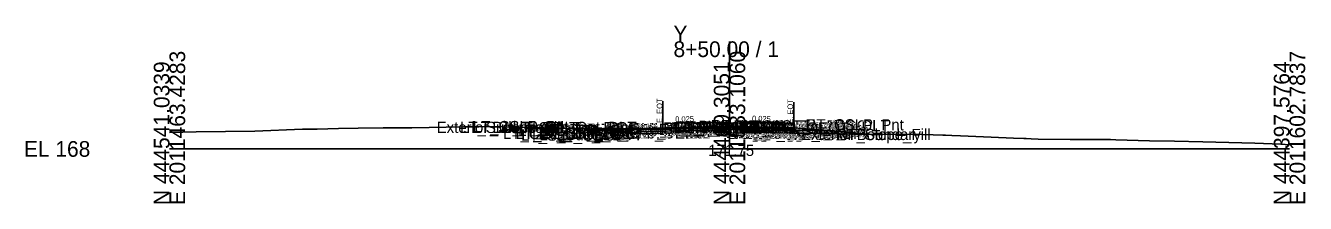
# Model space of a CAD drawing. Extents: x -26 to 3203, y -10 to 9532.
# Drawn here: x -25.7 to 202.8, y 2490.3 to 2522 of the extents above; entities that cross this region are included whole.
import ezdxf

# ---------------------------------------------------------------- set-up
doc = ezdxf.new("R2010")
doc.units = 0
for name, color, linetype in [('Default', 7, 'Continuous'), ('Exist CMT Pavement', 7, 'Continuous'), ('Exist Cross Section Cell', 7, 'Continuous'), ('Exist XS Center Line Elevation Label', 7, 'Continuous'), ('Exist XS Ground Line', 7, 'Continuous'), ('Prop CMT Pvmt Course 1', 7, 'Continuous'), ('Prop CMT Pvmt Course 1 CG', 7, 'Continuous'), ('Prop CMT Pvmt Course 1 Wedge', 7, 'Continuous'), ('Prop CMT Pvmt Course 2', 7, 'Continuous'), ('Prop CMT Pvmt Course 2 Wedge', 7, 'Continuous'), ('Prop CMT Pvmt Course 3', 7, 'Continuous'), ('Prop CMT Pvmt Surface', 7, 'Continuous'), ('Prop CMT Pvmt Surface Shoulder', 7, 'Continuous'), ('Prop CMT Pvmt Wedge Surface 1', 7, 'Continuous'), ('Prop CMT Pvmt Wedge Surface 2', 7, 'Continuous'), ('Prop CMT Pvmt Wedge Surface 3', 7, 'Continuous'), ('Prop CMT Shld Paved Course 1', 7, 'Continuous'), ('Prop CMT Shld Paved Course 2', 7, 'Continuous'), ('Prop CMT Shld Paved Course 3', 7, 'Continuous'), ('Prop CMT Slope Grass', 7, 'Continuous'), ('Prop CMT Subgrade Earthwork', 7, 'Continuous'), ('Prop XS Label Text', 7, 'Continuous'), ('Prop XS SE Text', 7, 'Continuous'), ('Prop XS Side Slope Text', 7, 'Continuous'), ('Scratch_Level_0', 7, 'Continuous')]:
    doc.layers.add(name, color=color, linetype=linetype)

msp = doc.modelspace()

# ---------------------------------------------------------------- linework, layer by layer
at = {"layer": 'Exist CMT Pavement'}
for points in [[(100, 2503.75), (98.93, 2503.76), (98.45, 2503.75), (97.13, 2503.7), (95.49, 2503.72), (94.9, 2503.71), (92, 2503.64), (91.65, 2503.63), (91.3, 2503.62), (88.98, 2503.56), (88.64, 2503.55), (88.58, 2503.54), (88.1, 2503.49)], [(100, 2503.75), (98.93, 2503.76), (98.45, 2503.75), (97.13, 2503.7), (95.49, 2503.72), (94.9, 2503.71), (92, 2503.64), (91.65, 2503.63), (91.3, 2503.62), (88.98, 2503.56), (88.64, 2503.55), (88.58, 2503.54), (88.1, 2503.49)], [(100, 2503.75), (100.09, 2503.75), (101.98, 2503.68), (102.06, 2503.68), (102.26, 2503.68), (102.46, 2503.67), (105.58, 2503.6), (105.9, 2503.59), (107.51, 2503.52), (109.18, 2503.45), (109.4, 2503.44), (111.46, 2503.36)]]:
    msp.add_lwpolyline(points, dxfattribs=at)
at = {"layer": 'Exist Cross Section Cell'}
for p, q in [((100, 2500), (100, 2519.17)), ((0, 2500), (100, 2500)), ((100, 2500), (200, 2500))]:
    msp.add_line(p, q, dxfattribs=at)
at = {"layer": 'Exist XS Ground Line'}
msp.add_lwpolyline([(0, 2502.93), (4.74, 2503.04), (15.23, 2503.18), (23.76, 2503.52), (26.38, 2503.53), (30.2, 2503.66), (33.67, 2503.72), (38.14, 2503.74), (43.27, 2503.76), (52.49, 2503.96), (55.23, 2503.94), (57.21, 2504.02), (66.84, 2503.76), (71.15, 2503.64), (81.19, 2503.48), (82.9, 2503.48), (83.63, 2503.48), (84.78, 2503.47), (88.1, 2503.49), (88.64, 2503.55), (88.98, 2503.56), (91.3, 2503.62), (91.65, 2503.63), (92, 2503.64), (94.9, 2503.71), (95.49, 2503.72), (97.13, 2503.7), (98.45, 2503.75), (98.93, 2503.76), (100.09, 2503.75), (102.46, 2503.67), (105.58, 2503.6), (105.9, 2503.59), (107.51, 2503.52), (109.4, 2503.44), (111.66, 2503.36), (115.12, 2503.29), (118.53, 2503.23), (124.25, 2502.69), (125.58, 2502.55), (127.39, 2502.57), (132.56, 2502.63), (136.38, 2502.51), (138.09, 2502.46), (138.6, 2502.44), (139.73, 2502.38), (141.26, 2502.34), (146.71, 2502.12), (150.74, 2501.93), (152.54, 2501.85), (152.95, 2501.84), (153.87, 2501.8), (155.13, 2501.76), (160.85, 2501.71), (165.09, 2501.66), (166.98, 2501.67), (167.3, 2501.67), (168.02, 2501.66), (168.99, 2501.63), (175, 2501.42), (179.44, 2501.39), (184.52, 2501.25), (193.8, 2501), (198.46, 2500.83), (200, 2500.75)], dxfattribs=at)
at = {"layer": 'Prop CMT Pvmt Course 1'}
for points in [[(100, 2504.03), (84.15, 2503.63)], [(84.15, 2503.63), (84.15, 2503.38)], [(84.15, 2503.38), (88.1, 2503.48)], [(88.1, 2503.61), (100, 2503.91)], [(88.1, 2503.48), (88.1, 2503.61)], [(100, 2503.78), (100, 2504.03)], [(100, 2504.03), (111.46, 2503.74)], [(100, 2503.78), (100, 2504.03)], [(100, 2503.91), (100, 2503.78), (100, 2503.78)], [(111.46, 2503.62), (100, 2503.91)], [(100, 2503.91), (100, 2503.78), (100, 2503.78)], [(111.46, 2503.74), (111.46, 2503.49)], [(111.46, 2503.74), (111.46, 2503.49)], [(111.46, 2503.74), (111.46, 2503.49)], [(111.47, 2503.49), (111.47, 2503.62)]]:
    msp.add_lwpolyline(points, dxfattribs=at)
at = {"layer": 'Prop CMT Pvmt Course 1 CG'}
for points in [[(82.71, 2502.68), (84.15, 2502.72)], [(84.15, 2502.72), (84.15, 2503.05)]]:
    msp.add_lwpolyline(points, dxfattribs=at)
at = {"layer": 'Prop CMT Pvmt Course 1 Wedge'}
for points in [[(88.1, 2503.61), (88.58, 2503.62), (88.64, 2503.62), (88.98, 2503.63), (91.3, 2503.69), (91.65, 2503.7), (92, 2503.71), (94.9, 2503.78), (95.49, 2503.79), (97.13, 2503.83), (98.45, 2503.87), (98.93, 2503.88), (100, 2503.91)], [(100, 2503.78), (99.01, 2503.76), (98.93, 2503.76), (98.45, 2503.75), (97.78, 2503.73), (97.13, 2503.71), (96.78, 2503.7), (95.49, 2503.72), (94.9, 2503.71), (92, 2503.64), (91.65, 2503.63), (91.3, 2503.62), (88.98, 2503.56), (88.64, 2503.55), (88.58, 2503.54), (88.1, 2503.49)], [(88.1, 2503.61), (88.1, 2503.61)], [(88.1, 2503.49), (88.1, 2503.61)], [(88.1, 2503.49), (88.1, 2503.49)], [(100, 2503.91), (100, 2503.78)], [(100, 2503.78), (100, 2503.91)], [(100, 2503.91), (100.09, 2503.9), (101.98, 2503.86), (102.06, 2503.85), (102.26, 2503.85), (102.46, 2503.84), (105.58, 2503.77), (105.9, 2503.76), (107.51, 2503.72), (109.18, 2503.68), (109.4, 2503.67), (111.22, 2503.63), (111.46, 2503.62)], [(111.46, 2503.49), (111.22, 2503.5), (109.4, 2503.55), (109.18, 2503.55), (107.51, 2503.59), (105.9, 2503.63), (105.58, 2503.64), (102.46, 2503.72), (102.26, 2503.72), (102.06, 2503.73), (101.98, 2503.73), (100.09, 2503.78), (100, 2503.78)], [(111.47, 2503.62), (111.47, 2503.49)]]:
    msp.add_lwpolyline(points, dxfattribs=at)
at = {"layer": 'Prop CMT Pvmt Course 2'}
for points in [[(88.1, 2503.48), (84.15, 2503.38)], [(84.15, 2503.38), (84.15, 2503.05)], [(84.15, 2503.05), (88.1, 2503.15)], [(88.1, 2503.15), (88.1, 2503.48)], [(111.46, 2503.49), (111.46, 2503.24)], [(111.46, 2503.49), (111.46, 2503.16)], [(111.46, 2503.49), (111.46, 2503.16)], [(111.47, 2503.16), (111.47, 2503.49)]]:
    msp.add_lwpolyline(points, dxfattribs=at)
at = {"layer": 'Prop CMT Pvmt Course 2 Wedge'}
for points in [[(97.78, 2503.73), (97.13, 2503.7), (96.78, 2503.7)], [(96.78, 2503.7), (97.13, 2503.71)], [(97.13, 2503.71), (97.78, 2503.73)], [(99.01, 2503.76), (100, 2503.78)], [(100, 2503.75), (99.01, 2503.76)], [(100, 2503.78), (100, 2503.75)], [(100, 2503.75), (100, 2503.78)], [(100, 2503.78), (100.09, 2503.78), (101.98, 2503.73), (102.06, 2503.73), (102.26, 2503.72), (102.46, 2503.72), (105.58, 2503.64), (105.9, 2503.63), (107.51, 2503.59), (109.18, 2503.55), (109.4, 2503.55), (111.22, 2503.5), (111.46, 2503.49)], [(111.46, 2503.36), (109.4, 2503.44), (109.18, 2503.45), (107.51, 2503.52), (105.9, 2503.59), (105.58, 2503.6), (102.46, 2503.67), (102.26, 2503.68), (102.06, 2503.68), (101.98, 2503.68), (100.09, 2503.75), (100, 2503.75)], [(111.47, 2503.49), (111.47, 2503.36)]]:
    msp.add_lwpolyline(points, dxfattribs=at)
at = {"layer": 'Prop CMT Pvmt Course 3'}
for points in [[(88.1, 2503.15), (84.15, 2503.05)], [(84.15, 2503.05), (84.15, 2502.72)], [(84.15, 2502.72), (88.1, 2502.82)], [(88.1, 2502.82), (88.1, 2503.15)], [(111.46, 2503.16), (111.46, 2502.83)]]:
    msp.add_lwpolyline(points, dxfattribs=at)
at = {"layer": 'Prop CMT Pvmt Surface'}
for points in [[(100, 2504.03), (84.15, 2503.63)], [(100, 2504.03), (111.46, 2503.74)]]:
    msp.add_lwpolyline(points, dxfattribs=at)
at = {"layer": 'Prop CMT Pvmt Surface Shoulder'}
msp.add_lwpolyline([(111.46, 2503.74), (111.46, 2503.74)], dxfattribs=at)
at = {"layer": 'Prop CMT Pvmt Wedge Surface 1'}
for points in [[(84.15, 2503.38), (84.15, 2503.63)], [(88.1, 2503.48), (84.15, 2503.38)], [(100, 2503.91), (88.1, 2503.61)], [(88.1, 2503.61), (88.1, 2503.48)], [(100, 2503.91), (111.46, 2503.62)], [(111.46, 2503.49), (111.46, 2503.74)], [(111.46, 2503.49), (111.46, 2503.74)], [(111.47, 2503.62), (111.47, 2503.49)]]:
    msp.add_lwpolyline(points, dxfattribs=at)
at = {"layer": 'Prop CMT Pvmt Wedge Surface 2'}
for points in [[(100, 2503.78), (84.15, 2503.38)], [(84.15, 2503.38), (84.15, 2503.63)], [(100, 2503.78), (111.46, 2503.49)], [(111.46, 2503.49), (111.46, 2503.74)], [(111.46, 2503.49), (111.46, 2503.74)]]:
    msp.add_lwpolyline(points, dxfattribs=at)
at = {"layer": 'Prop CMT Pvmt Wedge Surface 3'}
for points in [[(84.15, 2503.05), (84.15, 2503.63)], [(100, 2503.45), (84.15, 2503.05)], [(100, 2503.45), (111.46, 2503.16)], [(111.46, 2503.24), (111.46, 2503.74)], [(111.46, 2503.16), (111.46, 2503.74)]]:
    msp.add_lwpolyline(points, dxfattribs=at)
at = {"layer": 'Prop CMT Shld Paved Course 1'}
for points in [[(84.15, 2503.63), (83.89, 2503.38)], [(111.46, 2503.74), (111.46, 2503.74)], [(111.46, 2503.74), (111.72, 2503.49)], [(111.46, 2503.49), (111.46, 2503.74)], [(111.72, 2503.49), (111.46, 2503.49)]]:
    msp.add_lwpolyline(points, dxfattribs=at)
at = {"layer": 'Prop CMT Shld Paved Course 2'}
for points in [[(84.15, 2503.38), (83.89, 2503.38), (83.55, 2503.04)], [(111.46, 2503.49), (111.72, 2503.49), (112.06, 2503.15)], [(111.46, 2503.16), (111.46, 2503.49)], [(112.06, 2503.15), (111.46, 2503.16)]]:
    msp.add_lwpolyline(points, dxfattribs=at)
at = {"layer": 'Prop CMT Shld Paved Course 3'}
for points in [[(84.15, 2503.05), (84.05, 2503.05), (83.55, 2503.04), (83.21, 2502.7)], [(111.46, 2502.83), (111.46, 2503.16)], [(111.46, 2503.16), (112.06, 2503.15), (112.4, 2502.81)], [(112.9, 2502.8), (111.46, 2502.83)]]:
    msp.add_lwpolyline(points, dxfattribs=at)
at = {"layer": 'Prop CMT Slope Grass'}
for p, q in [((84.15, 2503.63), (75.35, 2503.57)), ((117.46, 2503.26), (125.58, 2502.55))]:
    msp.add_line(p, q, dxfattribs=at)
msp.add_lwpolyline([(111.46, 2503.74), (117.46, 2503.26)], dxfattribs=at)
at = {"layer": 'Prop CMT Subgrade Earthwork'}
for p, q in [((82.71, 2502.68), (75.35, 2503.57)), ((111.46, 2502.83), (111.46, 2503.36))]:
    msp.add_line(p, q, dxfattribs=at)
for points in [[(84.15, 2502.72), (82.71, 2502.68)], [(88.1, 2502.82), (84.15, 2502.72)], [(88.1, 2502.82), (88.12, 2503.49)], [(111.46, 2502.83), (112.9, 2502.8)], [(112.9, 2502.8), (125.58, 2502.55)]]:
    msp.add_lwpolyline(points, dxfattribs=at)
at = {"layer": 'Prop XS Label Text'}
for p, q in [((88.12, 2508.49), (88.12, 2503.49)), ((111.46, 2508.36), (111.46, 2503.36))]:
    msp.add_line(p, q, dxfattribs=at)

# ---------------------------------------------------------------- texts
at = {"layer": 'Default'}
msp.add_text('-', height=0.0001, dxfattribs=at).set_placement((0, 2500))
at = {"layer": 'Exist Cross Section Cell'}
for s, p in [('Y', (90, 2519.17)), ('8+50.00 / 1', (90, 2516.37)), ('EL 168', (-26, 2498.6))]:
    msp.add_text(s, height=2.8, dxfattribs=at).set_placement(p)
for s, p in [('E 2011463.4283', (2.8, 2490)), ('E 2011533.1060', (102.8, 2490)), ('E 2011602.7837', (202.8, 2490)), ('N 444541.0339', (0, 2490)), ('N 444469.3051', (100, 2490)), ('N 444397.5764', (200, 2490))]:
    msp.add_text(s, height=2.8, rotation=90, dxfattribs=at).set_placement(p)
at = {"layer": 'Exist XS Center Line Elevation Label'}
msp.add_text('171.75', height=2, dxfattribs=at).set_placement((96.22, 2498.75))
msp.add_text('171.75', height=2, dxfattribs=at).set_placement((96.22, 2498.75))
at = {"layer": 'Prop XS Label Text'}
for p in [(88.02, 2504.61), (111.36, 2504.49)]:
    msp.add_text('E. EOT', height=1, rotation=90, dxfattribs=at).set_placement(p)
at = {"layer": 'Prop XS SE Text'}
for rotation, p in [(1.4321, (90.32, 2504.79)), (358.5679, (104.02, 2504.93))]:
    msp.add_text('0.025', height=1, rotation=rotation, dxfattribs=at).set_placement(p)
at = {"layer": 'Prop XS Side Slope Text'}
msp.add_text('11.3:1', height=1, rotation=354.9619, dxfattribs=at).set_placement((120.67, 2503.19))
at = {"layer": 'Scratch_Level_0'}
for s, p in [('Exterior Boundary', (47.71, 2502.85)), ('LT_Sub_Trench_Out_DLT', (51.9, 2502.84)), ('LT_Slope_Fill', (54.09, 2502.85)), ('LT_CSLP_Pnt', (54.17, 2502.99)), ('LT_CG_Top_Face', (61.26, 2502.8)), ('LT_CG_Top_BOC', (61.78, 2502.8)), ('RT_PV_IEEOP_EG', (88.14, 2502.75)), ('LT_PV_IEEOP_EG', (88.19, 2502.75)), ('RT_PV2_IEEOP', (89.91, 2502.78)), ('LT_PV2_IEEOP', (89.95, 2502.78)), ('RT_PV1_IEEOP', (90.47, 2502.91)), ('LT_PV1_IEEOP', (90.52, 2502.91)), ('PV2_PGL', (93.91, 2502.78)), ('PV1_PGL', (94.47, 2503.03)), ('RT_Sub_Trench_Out_DLT', (96.65, 2503.16)), ('RT_CG_Top_Face', (100.68, 2503.11)), ('RT_PV1_OEOT', (102.16, 2502.74)), ('RT_CG_Top_BOC', (102.2, 2503.11)), ('RT_CSLP_Pnt', (113.59, 2503.3)), ('LT_CG1_Shelf_Out', (59.55, 2501.77)), ('LT_CG_Bot_BOC', (61.81, 2501.78)), ('LT_CG_Top_Gut', (62.24, 2502.3)), ('LT_Sub_OEOP', (62.81, 2501.47)), ('LT_CG_Bot_IE', (65.91, 2501.85)), ('LT_Sub_OEOT', (66.08, 2501.56)), ('LT_PV2_OEOT', (66.17, 2502.18)), ('LT_PV3_OEOT', (66.17, 2501.93)), ('LT_PV1_OEOT', (66.74, 2502.43)), ('LT_PV_Sub_Tie_Out', (73.06, 2502.49)), ('LT_PV_OEEOP_EG', (75.65, 2502.49)), ('LT_Sub_OEEOP', (77.32, 2501.86)), ('LT_PV2_OEEOP', (77.41, 2502.48)), ('LT_PV3_OEEOP', (77.41, 2502.23)), ('LT_PV1_OEEOP', (77.98, 2502.61)), ('RT_PV3_IEEOP', (89.91, 2502.53)), ('LT_PV3_IEEOP', (89.95, 2502.53)), ('RT_PV_Sub_Tie_Out', (96.35, 2502.34)), ('RT_PV_OEEOP_EG', (98.96, 2502.34)), ('RT_Sub_OEEOP', (100.63, 2501.87)), ('RT_PV2_OEEOP', (100.72, 2502.49)), ('RT_PV3_OEEOP', (100.72, 2502.24)), ('RT_CG1_Shelf_Out', (100.97, 2502.09)), ('RT_PV1_OEEOP', (101.29, 2502.62)), ('RT_CG_Bot_IE', (101.33, 2502.16)), ('RT_Sub_OEOT', (101.5, 2501.87)), ('RT_PV2_OEOT', (101.59, 2502.49)), ('RT_PV3_OEOT', (101.59, 2502.24)), ('RT_CG_Top_Gut', (101.65, 2502.61)), ('RT_CG_Bot_BOC', (102.23, 2502.1)), ('RT_Sub_OEOP', (104.83, 2501.79)), ('Exterior Boundary', (112.77, 2501.58)), ('RT_Slope_Fill', (119.1, 2501.58))]:
    msp.add_text(s, height=2, dxfattribs=at).set_placement(p)

doc.saveas('drawing.dxf')
